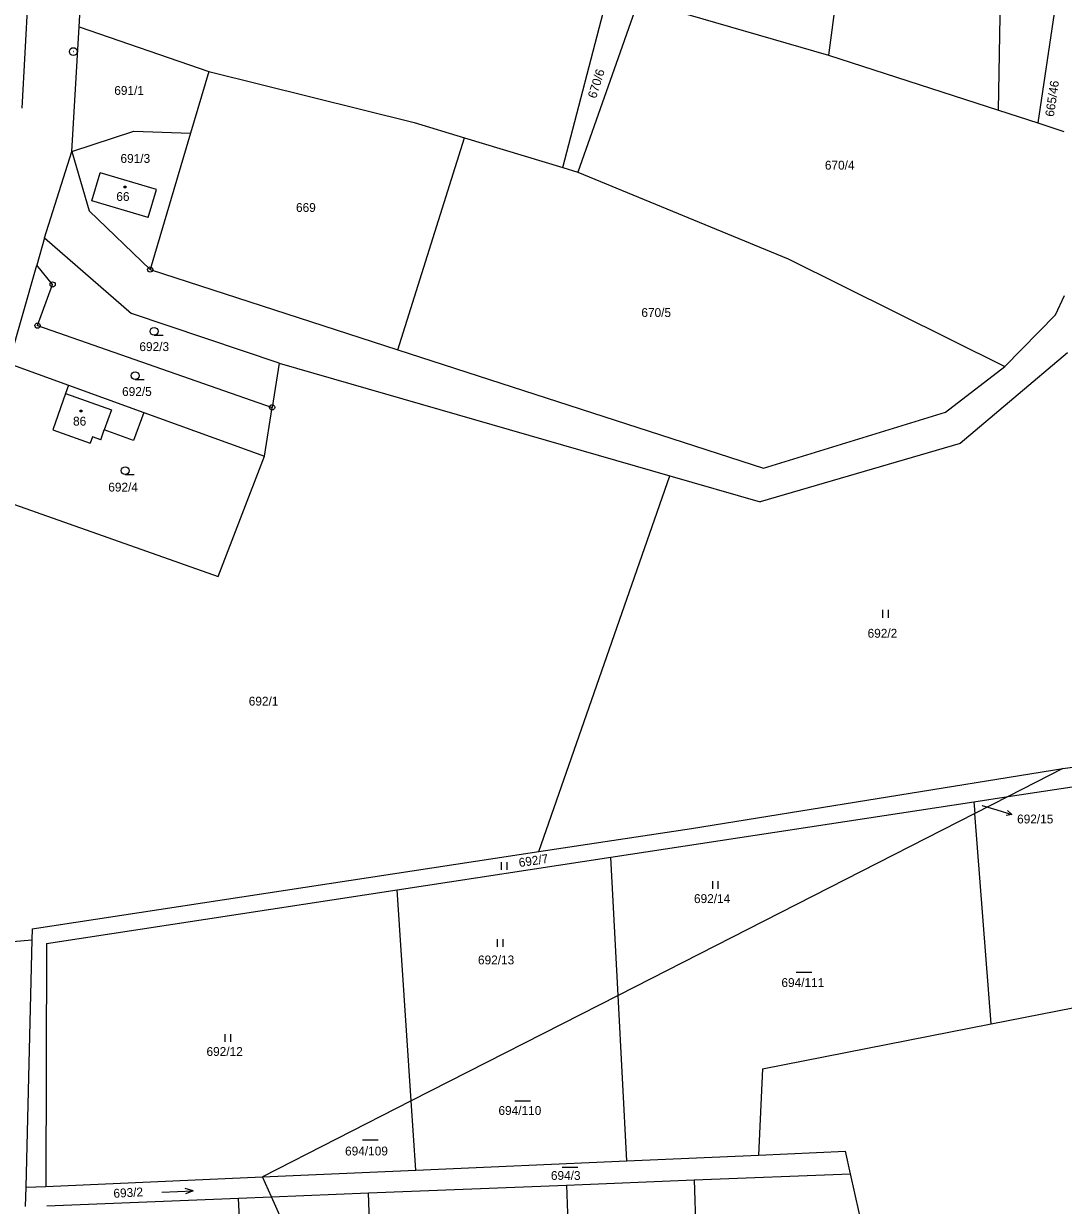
# Model space of a CAD drawing. Extents: x -791032 to -787751, y -1106872 to -1104403.
# Drawn here: x -789537.2 to -789337.7, y -1106046.8 to -1105820.2 of the extents above; entities that cross this region are included whole.
import ezdxf

# ---------------------------------------------------------------- set-up
doc = ezdxf.new("R2010")
doc.units = 0
for name, color, linetype in [('Komunikace', 7, 'Continuous'), ('Vrstva 1', 7, 'Continuous'), ('Vrstva 14', 7, 'Continuous'), ('Vrstva 15', 7, 'Continuous'), ('Vrstva 16', 7, 'Continuous'), ('Vrstva 2', 7, 'Continuous'), ('Vrstva 23', 7, 'Continuous'), ('Vrstva 25', 7, 'Continuous'), ('Vrstva 28', 7, 'Continuous')]:
    doc.layers.add(name, color=color, linetype=linetype)

msp = doc.modelspace()

# ---------------------------------------------------------------- linework, layer by layer
at = {"layer": 'Komunikace'}
msp.add_line((-789353.3, -1105970.14), (-789350.47, -1105971), dxfattribs=at)
at = {"layer": 'Vrstva 1'}
for p, q in [((-789350.17, -1105836.83), (-789347.46, -1105681.25)), ((-789526.51, -1105820.83), (-789524.55, -1105788.02)), ((-789537.47, -1105836.39), (-789534.82, -1105789.69)), ((-789337.13, -1105802.12), (-789342.65, -1105839.26)), ((-789379.66, -1105803.05), (-789382.8, -1105826.28)), ((-789433.74, -1105847.82), (-789424.96, -1105814.05)), ((-789419.24, -1105815.71), (-789430.84, -1105848.7)), ((-789415.04, -1105816.93), (-789382.8, -1105826.28)), ((-789527.93, -1105844.7), (-789526.51, -1105820.83)), ((-789526.51, -1105820.83), (-789501.64, -1105829.41)), ((-789382.8, -1105826.28), (-789350.17, -1105836.83)), ((-789501.64, -1105829.41), (-789505.14, -1105841.22)), ((-789501.64, -1105829.41), (-789462.28, -1105839.18)), ((-789350.17, -1105836.83), (-789342.65, -1105839.26)), ((-789527.93, -1105844.7), (-789516.05, -1105840.85)), ((-789516.05, -1105840.85), (-789505.14, -1105841.22)), ((-789462.28, -1105839.18), (-789452.61, -1105842.11)), ((-789342.65, -1105839.26), (-789337.63, -1105840.88)), ((-789505.14, -1105841.22), (-789512.88, -1105867.36)), ((-789465.39, -1105882.75), (-789452.61, -1105842.11)), ((-789452.61, -1105842.11), (-789433.74, -1105847.82)), ((-789533.14, -1105861.27), (-789527.93, -1105844.7)), ((-789527.93, -1105844.7), (-789524.61, -1105856.11)), ((-789524.09, -1105854.18), (-789522.49, -1105848.79)), ((-789511.66, -1105852.01), (-789522.49, -1105848.79)), ((-789433.74, -1105847.82), (-789430.84, -1105848.7)), ((-789430.84, -1105848.7), (-789390.5, -1105865.33)), ((-789513.26, -1105857.4), (-789511.66, -1105852.01)), ((-789513.26, -1105857.4), (-789524.09, -1105854.18)), ((-789524.61, -1105856.11), (-789512.88, -1105867.36)), ((-789533.14, -1105861.27), (-789534.63, -1105866.51)), ((-789533.14, -1105861.27), (-789516.49, -1105875.77)), ((-789390.5, -1105865.33), (-789348.96, -1105885.93)), ((-789540.01, -1105885.41), (-789534.63, -1105866.51)), ((-789531.6, -1105870.23), (-789534.63, -1105866.51)), ((-789512.88, -1105867.36), (-789465.39, -1105882.75)), ((-789534.5, -1105878.12), (-789531.6, -1105870.23)), ((-789339.21, -1105876.08), (-789337.49, -1105872.37)), ((-789488.15, -1105885.3), (-789516.49, -1105875.77)), ((-789348.96, -1105885.93), (-789339.21, -1105876.08)), ((-789534.5, -1105878.12), (-789489.5, -1105893.79)), ((-789465.39, -1105882.75), (-789395.25, -1105905.48)), ((-789336.93, -1105883.36), (-789357.53, -1105900.74)), ((-789540.01, -1105885.41), (-789528.56, -1105889.56)), ((-789488.15, -1105885.3), (-789489.5, -1105893.79)), ((-789488.15, -1105885.3), (-789413.2, -1105906.91)), ((-789360.36, -1105894.71), (-789348.96, -1105885.93)), ((-789528.56, -1105889.56), (-789529.12, -1105891.14)), ((-789528.56, -1105889.56), (-789514.13, -1105894.79)), ((-789529.12, -1105891.14), (-789531.58, -1105898.1)), ((-789514.13, -1105894.79), (-789516.06, -1105900.16)), ((-789514.13, -1105894.79), (-789490.98, -1105903.18)), ((-789490.98, -1105903.18), (-789489.5, -1105893.79)), ((-789395.25, -1105905.48), (-789360.36, -1105894.71)), ((-789531.58, -1105898.1), (-789524.42, -1105900.67)), ((-789523.98, -1105899.44), (-789524.42, -1105900.67)), ((-789522.38, -1105900.02), (-789523.98, -1105899.44)), ((-789522.38, -1105900.02), (-789521.71, -1105898.13)), ((-789516.06, -1105900.16), (-789521.71, -1105898.13)), ((-789357.53, -1105900.74), (-789395.89, -1105911.9)), ((-789499.87, -1105926.23), (-789490.98, -1105903.18)), ((-789438.35, -1105978.99), (-789413.2, -1105906.91)), ((-789413.2, -1105906.91), (-789395.89, -1105911.9)), ((-789548.35, -1105909.1), (-789499.87, -1105926.23)), ((-789337.82, -1105963.05), (-789313.66, -1105959.65)), ((-789409.08, -1105974.54), (-789337.82, -1105963.05)), ((-789348.34, -1105968.42), (-789312.65, -1105962.96)), ((-789337.82, -1105963.05), (-789348.34, -1105968.42)), ((-789424.53, -1105980.05), (-789354.91, -1105969.42)), ((-789354.91, -1105969.42), (-789348.34, -1105968.42)), ((-789354.91, -1105969.42), (-789354.74, -1105971.68)), ((-789348.34, -1105968.42), (-789354.74, -1105971.68)), ((-789354.74, -1105971.68), (-789423.13, -1106006.56)), ((-789351.57, -1106011.99), (-789354.74, -1105971.68)), ((-789438.35, -1105978.99), (-789409.08, -1105974.54)), ((-789535.52, -1105993.78), (-789438.35, -1105978.99)), ((-789465.51, -1105986.31), (-789424.53, -1105980.05)), ((-789423.13, -1106006.56), (-789424.53, -1105980.05)), ((-789532.79, -1105996.58), (-789465.51, -1105986.31)), ((-789462.8, -1106026.8), (-789465.51, -1105986.31)), ((-789535.52, -1105993.78), (-789535.57, -1105995.89)), ((-789578.49, -1105999.72), (-789535.57, -1105995.89)), ((-789535.57, -1105995.89), (-789536.77, -1106043.36)), ((-789532.79, -1105996.58), (-789532.89, -1106043.19)), ((-789351.57, -1106011.99), (-789300.75, -1106001.99)), ((-789423.13, -1106006.56), (-789462.8, -1106026.8)), ((-789421.45, -1106038.29), (-789423.13, -1106006.56)), ((-789395.43, -1106020.62), (-789351.57, -1106011.99)), ((-789395.43, -1106020.62), (-789396.23, -1106037.18)), ((-789462.8, -1106026.8), (-789491.34, -1106041.36)), ((-789461.91, -1106040.07), (-789462.8, -1106026.8)), ((-789421.45, -1106038.29), (-789396.23, -1106037.18)), ((-789396.23, -1106037.18), (-789379.5, -1106036.44)), ((-789378.54, -1106040.76), (-789379.5, -1106036.44)), ((-789491.34, -1106041.36), (-789461.91, -1106040.07)), ((-789461.91, -1106040.07), (-789421.45, -1106038.29)), ((-789532.89, -1106043.19), (-789491.34, -1106041.36)), ((-789489.62, -1106045.18), (-789491.34, -1106041.36)), ((-789433.04, -1106042.93), (-789408.55, -1106041.95)), ((-789408.55, -1106041.95), (-789378.54, -1106040.76)), ((-789408.55, -1106041.95), (-789405.63, -1106129.36)), ((-789356.68, -1106138.77), (-789378.54, -1106040.76)), ((-789536.77, -1106043.36), (-789536.86, -1106047.06)), ((-789536.77, -1106043.36), (-789532.89, -1106043.19)), ((-789489.62, -1106045.18), (-789471.03, -1106044.44)), ((-789471.03, -1106044.44), (-789433.04, -1106042.93)), ((-789469.38, -1106090.15), (-789471.03, -1106044.44)), ((-789433.04, -1106042.93), (-789430.52, -1106117.15)), ((-789532.72, -1106046.9), (-789495.92, -1106045.43)), ((-789495.92, -1106045.43), (-789489.62, -1106045.18)), ((-789491.26, -1106142.47), (-789495.92, -1106045.43)), ((-789469.38, -1106090.15), (-789489.62, -1106045.18))]:
    msp.add_line(p, q, dxfattribs=at)
at = {"layer": 'Vrstva 16'}
for p, q in [((-789350.47, -1105971), (-789347.6, -1105971.875)), ((-789347.6, -1105971.875), (-789348.703, -1105972.062)), ((-789347.6, -1105971.875), (-789348.411, -1105971.105))]:
    msp.add_line(p, q, dxfattribs=at)
at = {"layer": 'Vrstva 2'}
for p, q in [((-789529.12, -1105891.14), (-789520.32, -1105894.27)), ((-789520.32, -1105894.27), (-789521.71, -1105898.13))]:
    msp.add_line(p, q, dxfattribs=at)
at = {"layer": 'Vrstva 23'}
for p, q in [((-789512.14, -1105879.96), (-789510.39, -1105879.96)), ((-789515.78, -1105888.46), (-789514.03, -1105888.46)), ((-789517.68, -1105906.68), (-789515.93, -1105906.68)), ((-789372.35, -1105934.14), (-789372.35, -1105932.64)), ((-789371.35, -1105932.64), (-789371.35, -1105934.14)), ((-789445.49, -1105982.5), (-789445.49, -1105981)), ((-789444.49, -1105981), (-789444.49, -1105982.5)), ((-789404.98, -1105986.15), (-789404.98, -1105984.65)), ((-789403.98, -1105984.65), (-789403.98, -1105986.15)), ((-789446.25, -1105997.26), (-789446.25, -1105995.76)), ((-789445.25, -1105995.76), (-789445.25, -1105997.26)), ((-789388.97, -1106002.11), (-789385.97, -1106002.11)), ((-789498.48, -1106015.47), (-789498.48, -1106013.97)), ((-789497.48, -1106013.97), (-789497.48, -1106015.47)), ((-789442.96, -1106026.78), (-789439.96, -1106026.78)), ((-789472.15, -1106034.28), (-789469.15, -1106034.28)), ((-789433.87, -1106039.49), (-789430.87, -1106039.49)), ((-789510.626, -1106044.298), (-789504.633, -1106044.021)), ((-789504.633, -1106044.021), (-789506.154, -1106043.591)), ((-789504.633, -1106044.021), (-789506.108, -1106044.59))]:
    msp.add_line(p, q, dxfattribs=at)
for centre in [(-789512.14, -1105879.21), (-789515.78, -1105887.71), (-789517.68, -1105905.93)]:
    msp.add_circle(centre, 0.75, dxfattribs=at)
at = {"layer": 'Vrstva 25'}
for p, q in [((-789517.87, -1105851.39), (-789517.57, -1105851.39)), ((-789517.87, -1105851.69), (-789517.87, -1105851.39)), ((-789517.57, -1105851.69), (-789517.87, -1105851.69)), ((-789517.57, -1105851.39), (-789517.57, -1105851.69)), ((-789526.33, -1105894.32), (-789526.03, -1105894.32)), ((-789526.33, -1105894.62), (-789526.33, -1105894.32)), ((-789526.03, -1105894.62), (-789526.33, -1105894.62)), ((-789526.03, -1105894.32), (-789526.03, -1105894.62))]:
    msp.add_line(p, q, dxfattribs=at)
at = {"layer": 'Vrstva 28'}
for centre, radius in [((-789527.64, -1105825.57), 0.75), ((-789527.64, -1105825.57), 0.01), ((-789512.88, -1105867.36), 0.5), ((-789512.88, -1105867.36), 0.01), ((-789531.6, -1105870.23), 0.5), ((-789531.6, -1105870.23), 0.01), ((-789534.5, -1105878.12), 0.5), ((-789534.5, -1105878.12), 0.01), ((-789489.5, -1105893.79), 0.5), ((-789489.5, -1105893.79), 0.01)]:
    msp.add_circle(centre, radius, dxfattribs=at)

# ---------------------------------------------------------------- texts
at = {"layer": 'Vrstva 14'}
for s, rotation, p in [('670/6', 72.60903, (-789427.372, -1105834.673)), ('665/46', 81.59661, (-789339.555, -1105838.146)), ('692/7', 8.48628, (-789442.058, -1105981.963)), ('693/2', 3.05046, (-789519.895, -1106045.376))]:
    msp.add_text(s, height=1.7, rotation=rotation, dxfattribs=at).set_placement(p)
for s, height, p in [('691/1', 1.7, (-789519.776, -1105833.87)), ('691/3', 1.7, (-789518.583, -1105846.91)), ('670/4', 1.7, (-789383.472, -1105848.2)), ('669', 1.7, (-789484.917, -1105856.32)), ('670/5', 1.7, (-789418.672, -1105876.47)), ('692/3', 1.7, (-789514.96, -1105883)), ('692/5', 1.7, (-789518.276, -1105891.61)), ('692/4', 1.7, (-789520.926, -1105909.94)), ('692/2', 1.7, (-789375.28, -1105937.97)), ('692/1', 1.7, (-789493.983, -1105950.98)), ('692/15', 0.1, (-789353.537, -1105970.14)), ('692/14', 1.7, (-789408.579, -1105988.85)), ('692/13', 1.7, (-789450.013, -1106000.61)), ('694/111', 1.7, (-789391.805, -1106004.95)), ('692/12', 1.7, (-789502.083, -1106018.17)), ('694/110', 1.7, (-789446.081, -1106029.48)), ('694/109', 1.7, (-789475.508, -1106037.25)), ('694/3', 1.7, (-789436.026, -1106041.94))]:
    msp.add_text(s, height=height, dxfattribs=at).set_placement(p)
at = {"layer": 'Vrstva 15'}
for s, p in [('66', (-789519.387, -1105854.21)), ('86', (-789527.687, -1105897.29))]:
    msp.add_text(s, height=1.7, dxfattribs=at).set_placement(p)
at = {"layer": 'Vrstva 16'}
msp.add_text('692/15', height=1.7, dxfattribs=at).set_placement((-789346.6, -1105973.58))

doc.saveas('drawing.dxf')
